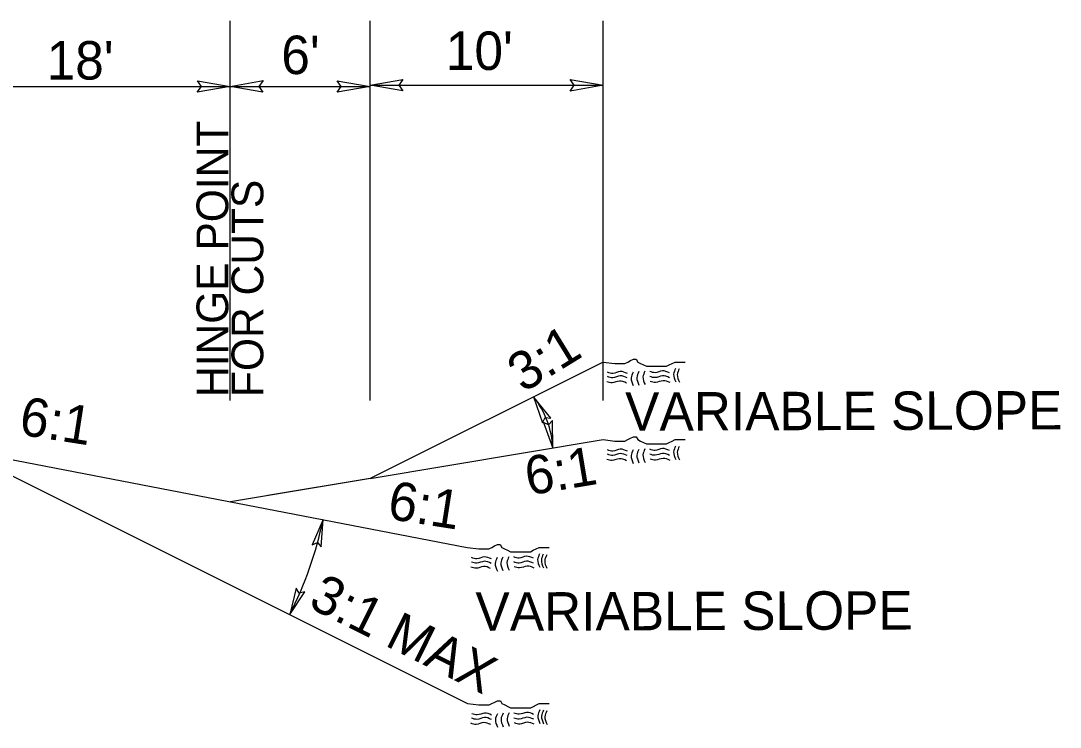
# Model space of a CAD drawing. Extents: x 2241081 to 2251104, y 658534 to 663427.
# Drawn here: x 2248675.9 to 2248898.9, y 660064.4 to 660216 of the extents above; entities that cross this region are included whole.
import ezdxf

# ---------------------------------------------------------------- set-up
doc = ezdxf.new("R2010")
doc.units = 0
for name, color, linetype in [('Old_Level_1', 7, 'Continuous'), ('Old_Level_2', 7, 'Continuous'), ('Prop Dimension', 7, 'Continuous'), ('Prop Dimension Text', 7, 'Continuous'), ('Prop PHM Text', 7, 'Continuous'), ('Typical Hinge Slope Interstate CELL', 7, 'Continuous'), ('Typical Terminator CELL', 7, 'Continuous')]:
    doc.layers.add(name, color=color, linetype=linetype)

msp = doc.modelspace()

# ---------------------------------------------------------------- linework, layer by layer
at = {"layer": 'Old_Level_1'}
for p, q in [((2248800.89, 660142.78), (2248750.89, 660117.78)), ((2248750.89, 660117.78), (2248800.89, 660126.12)), ((2248662.88, 660123.95), (2248771.71, 660103)), ((2248750.89, 660117.78), (2248728.89, 660114.12))]:
    msp.add_line(p, q, dxfattribs=at)
for points in [[(2248800.89, 660142.78), (2248803.35, 660142.48), (2248803.97, 660142.48), (2248804.9, 660142.48), (2248805.51, 660142.48), (2248806.13, 660142.78), (2248806.74, 660143.09), (2248807.36, 660143.4), (2248807.98, 660143.4), (2248808.29, 660142.78), (2248808.9, 660142.48), (2248809.52, 660142.17), (2248810.13, 660141.86), (2248810.75, 660141.86), (2248811.37, 660141.86), (2248811.98, 660141.86), (2248812.6, 660141.86), (2248813.21, 660141.86), (2248813.83, 660141.86), (2248814.45, 660141.86), (2248815.06, 660142.17), (2248815.68, 660142.48), (2248816.29, 660142.78), (2248817.22, 660142.78), (2248817.84, 660142.78), (2248818.45, 660142.78)], [(2248800.89, 660126.12), (2248803.35, 660125.81), (2248803.97, 660125.81), (2248804.9, 660125.81), (2248805.51, 660125.81), (2248806.13, 660126.12), (2248806.74, 660126.43), (2248807.36, 660126.74), (2248807.98, 660126.74), (2248808.29, 660126.12), (2248808.9, 660125.81), (2248809.52, 660125.5), (2248810.13, 660125.2), (2248810.75, 660125.2), (2248811.37, 660125.2), (2248811.98, 660125.2), (2248812.6, 660125.2), (2248813.21, 660125.2), (2248813.83, 660125.2), (2248814.45, 660125.2), (2248815.06, 660125.5), (2248815.68, 660125.81), (2248816.29, 660126.12), (2248817.22, 660126.12), (2248817.84, 660126.12), (2248818.45, 660126.12)], [(2248771.71, 660103), (2248774.18, 660102.7), (2248774.79, 660102.7), (2248775.72, 660102.7), (2248776.33, 660102.7), (2248776.95, 660103), (2248777.56, 660103.31), (2248778.18, 660103.62), (2248778.8, 660103.62), (2248779.11, 660103), (2248779.72, 660102.7), (2248780.34, 660102.39), (2248780.95, 660102.08), (2248781.57, 660102.08), (2248782.19, 660102.08), (2248782.8, 660102.08), (2248783.42, 660102.08), (2248784.04, 660102.08), (2248784.65, 660102.08), (2248785.27, 660102.08), (2248785.88, 660102.39), (2248786.5, 660102.7), (2248787.12, 660103), (2248788.04, 660103), (2248788.66, 660103), (2248789.27, 660103)], [(2248771.75, 660069.51), (2248774.21, 660069.21), (2248774.83, 660069.21), (2248775.75, 660069.21), (2248776.37, 660069.21), (2248776.99, 660069.51), (2248777.6, 660069.82), (2248778.22, 660070.13), (2248778.84, 660070.13), (2248779.14, 660069.51), (2248779.76, 660069.21), (2248780.38, 660068.9), (2248780.99, 660068.59), (2248781.61, 660068.59), (2248782.22, 660068.59), (2248782.84, 660068.59), (2248783.46, 660068.59), (2248784.07, 660068.59), (2248784.69, 660068.59), (2248785.31, 660068.59), (2248785.92, 660068.9), (2248786.54, 660069.21), (2248787.15, 660069.51), (2248788.08, 660069.51), (2248788.7, 660069.51), (2248789.31, 660069.51)]]:
    msp.add_lwpolyline(points, dxfattribs=at)
for points in [[(2248806.02, 660139.37), (2248804.52, 660139.8), (2248802.93, 660139.39), (2248801.78, 660139.65)], [(2248806.02, 660139.37), (2248804.52, 660139.8), (2248802.93, 660139.39), (2248801.78, 660139.65)], [(2248806.06, 660140.31), (2248804.55, 660140.74), (2248802.97, 660140.33), (2248801.82, 660140.59)], [(2248806.06, 660140.31), (2248804.55, 660140.74), (2248802.97, 660140.33), (2248801.82, 660140.59)], [(2248807.31, 660140.6), (2248806.88, 660139.35), (2248807.34, 660137.71)], [(2248807.31, 660140.6), (2248806.88, 660139.35), (2248807.34, 660137.71)], [(2248808.52, 660140.71), (2248808.1, 660139.46), (2248808.55, 660137.81)], [(2248808.52, 660140.71), (2248808.1, 660139.46), (2248808.55, 660137.81)], [(2248809.83, 660140.81), (2248809.41, 660139.57), (2248809.86, 660137.92)], [(2248809.83, 660140.81), (2248809.41, 660139.57), (2248809.86, 660137.92)], [(2248815.09, 660140.45), (2248813.59, 660140.88), (2248811.99, 660140.48), (2248810.85, 660140.74)], [(2248815.09, 660140.45), (2248813.59, 660140.88), (2248811.99, 660140.48), (2248810.85, 660140.74)], [(2248815.1, 660139.41), (2248813.59, 660139.83), (2248812.01, 660139.42), (2248810.86, 660139.68)], [(2248815.1, 660139.41), (2248813.59, 660139.83), (2248812.01, 660139.42), (2248810.86, 660139.68)], [(2248816.42, 660141.42), (2248815.99, 660140.18), (2248816.45, 660138.53)], [(2248816.42, 660141.42), (2248815.99, 660140.18), (2248816.45, 660138.53)], [(2248817.2, 660141.34), (2248816.78, 660140.09), (2248817.24, 660138.45)], [(2248817.2, 660141.34), (2248816.78, 660140.09), (2248817.24, 660138.45)], [(2248805.87, 660138.27), (2248804.37, 660138.7), (2248802.77, 660138.3), (2248801.63, 660138.56)], [(2248805.87, 660138.27), (2248804.37, 660138.7), (2248802.77, 660138.3), (2248801.63, 660138.56)], [(2248815.22, 660138.35), (2248813.71, 660138.77), (2248812.12, 660138.38), (2248810.97, 660138.63)], [(2248815.22, 660138.35), (2248813.71, 660138.77), (2248812.12, 660138.38), (2248810.97, 660138.63)], [(2248806.06, 660123.64), (2248804.55, 660124.07), (2248802.97, 660123.67), (2248801.82, 660123.92)], [(2248806.06, 660123.64), (2248804.55, 660124.07), (2248802.97, 660123.67), (2248801.82, 660123.92)], [(2248807.31, 660123.93), (2248806.88, 660122.69), (2248807.34, 660121.04)], [(2248807.31, 660123.93), (2248806.88, 660122.69), (2248807.34, 660121.04)], [(2248808.52, 660124.04), (2248808.1, 660122.8), (2248808.55, 660121.15)], [(2248808.52, 660124.04), (2248808.1, 660122.8), (2248808.55, 660121.15)], [(2248809.83, 660124.14), (2248809.41, 660122.9), (2248809.86, 660121.25)], [(2248809.83, 660124.14), (2248809.41, 660122.9), (2248809.86, 660121.25)], [(2248815.09, 660123.79), (2248813.59, 660124.22), (2248811.99, 660123.81), (2248810.85, 660124.07)], [(2248815.09, 660123.79), (2248813.59, 660124.22), (2248811.99, 660123.81), (2248810.85, 660124.07)], [(2248816.42, 660124.76), (2248815.99, 660123.51), (2248816.45, 660121.87)], [(2248816.42, 660124.76), (2248815.99, 660123.51), (2248816.45, 660121.87)], [(2248817.2, 660124.67), (2248816.78, 660123.43), (2248817.24, 660121.78)], [(2248817.2, 660124.67), (2248816.78, 660123.43), (2248817.24, 660121.78)], [(2248805.87, 660121.61), (2248804.37, 660122.04), (2248802.77, 660121.63), (2248801.63, 660121.89)], [(2248805.87, 660121.61), (2248804.37, 660122.04), (2248802.77, 660121.63), (2248801.63, 660121.89)], [(2248806.02, 660122.7), (2248804.52, 660123.13), (2248802.93, 660122.72), (2248801.78, 660122.98)], [(2248806.02, 660122.7), (2248804.52, 660123.13), (2248802.93, 660122.72), (2248801.78, 660122.98)], [(2248815.1, 660122.74), (2248813.59, 660123.17), (2248812.01, 660122.76), (2248810.86, 660123.02)], [(2248815.1, 660122.74), (2248813.59, 660123.17), (2248812.01, 660122.76), (2248810.86, 660123.02)], [(2248815.22, 660121.68), (2248813.71, 660122.11), (2248812.12, 660121.71), (2248810.97, 660121.97)], [(2248815.22, 660121.68), (2248813.71, 660122.11), (2248812.12, 660121.71), (2248810.97, 660121.97)]]:
    msp.add_spline(points, degree=3, dxfattribs=at)
at = {"layer": 'Old_Level_2'}
for points in [[(2248787.24, 660101.64), (2248786.81, 660100.39), (2248787.27, 660098.75)], [(2248787.24, 660101.64), (2248786.81, 660100.39), (2248787.27, 660098.75)], [(2248788.02, 660101.56), (2248787.6, 660100.31), (2248788.06, 660098.66)], [(2248788.02, 660101.56), (2248787.6, 660100.31), (2248788.06, 660098.66)], [(2248776.84, 660099.58), (2248775.34, 660100.02), (2248773.75, 660099.61), (2248772.6, 660099.87)], [(2248776.84, 660099.58), (2248775.34, 660100.02), (2248773.75, 660099.61), (2248772.6, 660099.87)], [(2248776.88, 660100.53), (2248775.38, 660100.96), (2248773.79, 660100.55), (2248772.64, 660100.81)], [(2248776.88, 660100.53), (2248775.38, 660100.96), (2248773.79, 660100.55), (2248772.64, 660100.81)], [(2248778.13, 660100.82), (2248777.7, 660099.57), (2248778.16, 660097.93)], [(2248778.13, 660100.82), (2248777.7, 660099.57), (2248778.16, 660097.93)], [(2248779.34, 660100.92), (2248778.92, 660099.68), (2248779.37, 660098.03)], [(2248779.34, 660100.92), (2248778.92, 660099.68), (2248779.37, 660098.03)], [(2248780.65, 660101.02), (2248780.23, 660099.78), (2248780.68, 660098.14)], [(2248780.65, 660101.02), (2248780.23, 660099.78), (2248780.68, 660098.14)], [(2248785.91, 660100.67), (2248784.41, 660101.1), (2248782.82, 660100.7), (2248781.68, 660100.96)], [(2248785.91, 660100.67), (2248784.41, 660101.1), (2248782.82, 660100.7), (2248781.68, 660100.96)], [(2248785.92, 660099.62), (2248784.41, 660100.05), (2248782.83, 660099.64), (2248781.68, 660099.9)], [(2248785.92, 660099.62), (2248784.41, 660100.05), (2248782.83, 660099.64), (2248781.68, 660099.9)], [(2248788.75, 660101.42), (2248788.33, 660100.18), (2248788.78, 660098.53)], [(2248788.75, 660101.42), (2248788.33, 660100.18), (2248788.78, 660098.53)], [(2248776.69, 660098.49), (2248775.19, 660098.92), (2248773.6, 660098.52), (2248772.45, 660098.78)], [(2248786.04, 660098.57), (2248784.53, 660098.99), (2248782.94, 660098.6), (2248781.79, 660098.85)], [(2248786.04, 660098.57), (2248784.53, 660098.99), (2248782.94, 660098.6), (2248781.79, 660098.85)], [(2248787.28, 660068.15), (2248786.85, 660066.91), (2248787.31, 660065.26)], [(2248787.28, 660068.15), (2248786.85, 660066.91), (2248787.31, 660065.26)], [(2248788.06, 660068.07), (2248787.64, 660066.82), (2248788.09, 660065.17)], [(2248788.06, 660068.07), (2248787.64, 660066.82), (2248788.09, 660065.17)], [(2248776.88, 660066.09), (2248775.37, 660066.53), (2248773.79, 660066.12), (2248772.64, 660066.38)], [(2248776.88, 660066.09), (2248775.37, 660066.53), (2248773.79, 660066.12), (2248772.64, 660066.38)], [(2248776.92, 660067.04), (2248775.41, 660067.47), (2248773.83, 660067.06), (2248772.68, 660067.32)], [(2248776.92, 660067.04), (2248775.41, 660067.47), (2248773.83, 660067.06), (2248772.68, 660067.32)], [(2248778.17, 660067.33), (2248777.74, 660066.08), (2248778.2, 660064.44)], [(2248778.17, 660067.33), (2248777.74, 660066.08), (2248778.2, 660064.44)], [(2248779.38, 660067.43), (2248778.96, 660066.19), (2248779.41, 660064.54)], [(2248779.38, 660067.43), (2248778.96, 660066.19), (2248779.41, 660064.54)], [(2248780.69, 660067.54), (2248780.27, 660066.3), (2248780.72, 660064.65)], [(2248780.69, 660067.54), (2248780.27, 660066.3), (2248780.72, 660064.65)], [(2248785.95, 660067.18), (2248784.45, 660067.61), (2248782.85, 660067.21), (2248781.71, 660067.47)], [(2248785.95, 660067.18), (2248784.45, 660067.61), (2248782.85, 660067.21), (2248781.71, 660067.47)], [(2248785.96, 660066.13), (2248784.45, 660066.56), (2248782.87, 660066.15), (2248781.72, 660066.41)], [(2248785.96, 660066.13), (2248784.45, 660066.56), (2248782.87, 660066.15), (2248781.72, 660066.41)], [(2248788.79, 660067.93), (2248788.36, 660066.69), (2248788.82, 660065.04)], [(2248788.79, 660067.93), (2248788.36, 660066.69), (2248788.82, 660065.04)], [(2248776.73, 660065), (2248775.23, 660065.43), (2248773.63, 660065.03), (2248772.49, 660065.29)], [(2248786.07, 660065.08), (2248784.57, 660065.5), (2248782.97, 660065.11), (2248781.83, 660065.36)], [(2248786.07, 660065.08), (2248784.57, 660065.5), (2248782.97, 660065.11), (2248781.83, 660065.36)]]:
    msp.add_spline(points, degree=3, dxfattribs=at)
at = {"layer": 'Prop Dimension'}
for centre, radius, start, end in [((2248770.95, 660123.46), 19.12, 2.5693, 38.3323), ((2248661.39, 660125.37), 81.05, 333.0098, 348.3211)]:
    msp.add_arc(centre, radius, start, end, dxfattribs=at)
at = {"layer": 'Prop Dimension Text'}
for p, q in [((2248720.84, 660134.5), (2248720.84, 660215.97)), ((2248750.84, 660134.5), (2248750.84, 660215.97)), ((2248800.84, 660134.5), (2248800.84, 660215.97)), ((2248662.83, 660201.9), (2248720.84, 660201.9)), ((2248720.84, 660201.9), (2248750.84, 660201.9)), ((2248750.84, 660202.29), (2248750.84, 660202.29)), ((2248750.84, 660202.16), (2248800.84, 660202.16)), ((2248800.84, 660202.29), (2248800.84, 660202.29))]:
    msp.add_line(p, q, dxfattribs=at)
at = {"layer": 'Typical Hinge Slope Interstate CELL'}
for p, q in [((2248662.88, 660123.95), (2248771.75, 660069.51)), ((2248751.39, 660117.87), (2248720.89, 660112.78))]:
    msp.add_line(p, q, dxfattribs=at)
at = {"layer": 'Typical Terminator CELL'}
for points in [[(2248713.81, 660203.11), (2248720.84, 660201.9), (2248713.77, 660200.65), (2248714.67, 660201.9)], [(2248727.87, 660200.69), (2248720.84, 660201.9), (2248727.91, 660203.15), (2248727.01, 660201.9)], [(2248743.81, 660203.11), (2248750.84, 660201.9), (2248743.77, 660200.65), (2248744.67, 660201.9)], [(2248757.87, 660200.95), (2248750.84, 660202.16), (2248757.91, 660203.41), (2248757.01, 660202.16)], [(2248793.81, 660203.37), (2248800.84, 660202.16), (2248793.77, 660200.91), (2248794.67, 660202.16)], [(2248789.61, 660130.75), (2248785.95, 660135.31), (2248787.86, 660129.74), (2248788.4, 660130.88)], [(2248788.05, 660129.81), (2248790.05, 660124.31), (2248790.03, 660130.2), (2248789.16, 660129.3)], [(2248740.37, 660103.12), (2248740.76, 660108.96), (2248738.4, 660103.57), (2248739.57, 660104.04)], [(2248735.02, 660094.26), (2248733.61, 660088.58), (2248736.88, 660093.48), (2248735.65, 660093.22)]]:
    msp.add_lwpolyline(points, close=True, dxfattribs=at)

# ---------------------------------------------------------------- texts
at = {"layer": 'Prop Dimension Text'}
for s, rotation, p in [("10'", 359.9999, (2248767.11, 660205.43)), ("18'", 359.9999, (2248681.44, 660203.37)), ("6'", 359.9999, (2248731.8, 660204.54)), ('6:1', 351.1342, (2248675.3, 660127.26)), ('6:1', 351.1342, (2248754.35, 660109.19))]:
    msp.add_text(s, height=8.25, rotation=rotation, dxfattribs=at).set_placement(p)
at = {"layer": 'Prop PHM Text'}
for s, height, p in [('HINGE POINT', 6.8193, (2248720.43, 660135.27)), ('FOR CUTS', 6.819, (2248727.94, 660135.27))]:
    msp.add_text(s, height=height, rotation=89.9999, dxfattribs=at).set_placement(p)
at = {"layer": 'Typical Hinge Slope Interstate CELL'}
for s, rotation, p in [('3:1', 31.5585, (2248783.72, 660136.07)), ('VARIABLE SLOPE', 0.1842, (2248805.6, 660128.02)), ('6:1', 9.4623, (2248784.83, 660114.13)), ('3:1 MAX', 333.4356, (2248737.32, 660090.29)), ('VARIABLE SLOPE', 0.1842, (2248773.48, 660085.1))]:
    msp.add_text(s, height=8.25, rotation=rotation, dxfattribs=at).set_placement(p)

doc.saveas('drawing.dxf')
